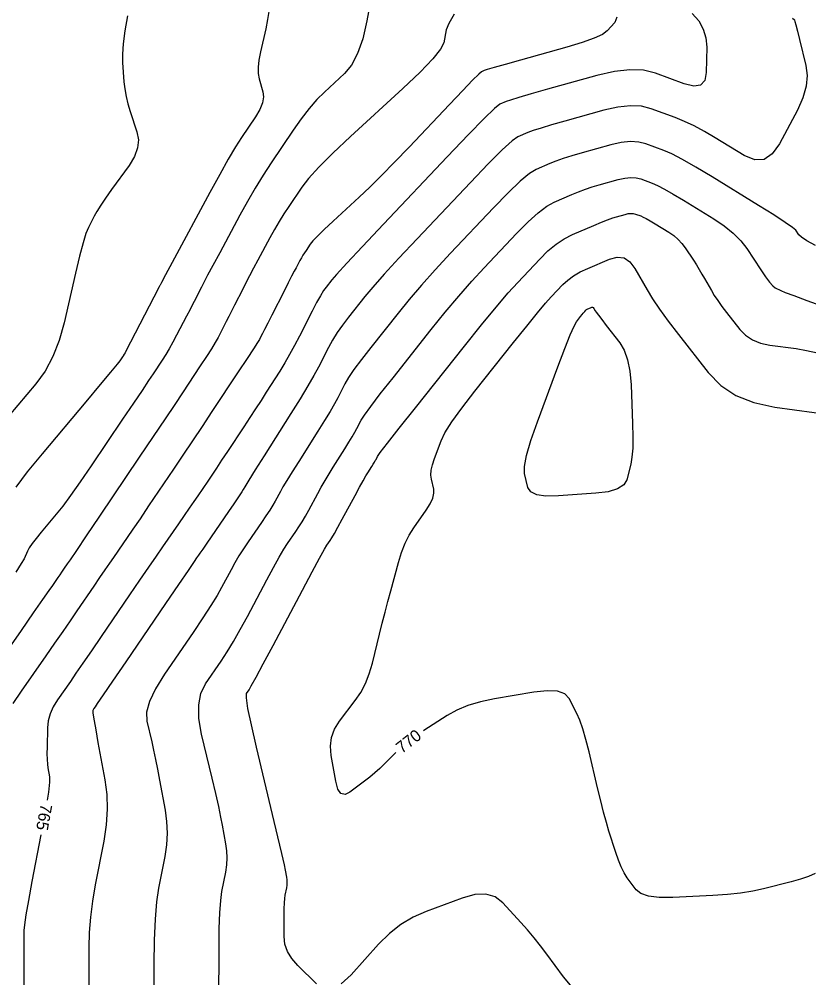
# Model space of a CAD drawing. Extents: x 2082232 to 2083549, y 592624 to 593832.
# Drawn here: x 2082515.7 to 2082562.5, y 593661.5 to 593718.4 of the extents above; entities that cross this region are included whole.
import ezdxf

# ---------------------------------------------------------------- set-up
doc = ezdxf.new("R2010")
doc.units = 0
doc.layers.add('DT_X_Contour_Major', color=7, linetype='Continuous')
doc.layers.add('DT_X_Contour_Minor', color=7, linetype='Continuous')

msp = doc.modelspace()

# ---------------------------------------------------------------- linework, layer by layer
at = {"layer": 'DT_X_Contour_Major'}
for points in [[(2082522.088, 593718.599), (2082521.933, 593717.702), (2082521.832, 593716.939), (2082521.785, 593716.311), (2082521.791, 593715.818), (2082521.879, 593714.683), (2082521.927, 593714.254), (2082522.004, 593713.817), (2082522.111, 593713.373), (2082522.248, 593712.922), (2082522.651, 593711.71), (2082522.735, 593711.244), (2082522.684, 593710.758), (2082522.499, 593710.25), (2082522.178, 593709.722), (2082521.145, 593708.284), (2082520.789, 593707.781), (2082520.498, 593707.35), (2082520.272, 593706.992), (2082520.11, 593706.707), (2082519.765, 593706.041), (2082519.62, 593705.685), (2082519.445, 593705.114), (2082519.24, 593704.33), (2082519.003, 593703.332), (2082518.333, 593700.385), (2082518.038, 593699.329), (2082517.657, 593698.372), (2082517.189, 593697.513), (2082516.635, 593696.753), (2082515.041, 593694.857)], [(2082555.621, 593718.734), (2082556.009, 593718.29), (2082556.282, 593717.811), (2082556.442, 593717.295), (2082556.488, 593716.743), (2082556.457, 593715.222), (2082556.367, 593714.753), (2082556.119, 593714.486), (2082555.713, 593714.421), (2082555.15, 593714.558), (2082553.436, 593715.193), (2082552.737, 593715.363), (2082551.925, 593715.397), (2082550.999, 593715.295), (2082549.96, 593715.057), (2082547.039, 593714.239), (2082546.063, 593713.964), (2082545.325, 593713.75), (2082544.826, 593713.597), (2082544.565, 593713.506), (2082544.189, 593713.345), (2082543.888, 593713.105), (2082543.269, 593712.506), (2082542.33, 593711.547), (2082541.073, 593710.229), (2082537.296, 593706.234), (2082536.041, 593704.903), (2082535.109, 593703.907), (2082534.499, 593703.246), (2082534.212, 593702.92), (2082533.876, 593702.497), (2082533.73, 593702.289), (2082533.544, 593701.981), (2082533.319, 593701.573), (2082533.053, 593701.065), (2082532.293, 593699.578), (2082532.006, 593699.031), (2082531.716, 593698.505), (2082531.422, 593698), (2082531.124, 593697.517), (2082530.326, 593696.255), (2082530.019, 593695.773), (2082529.695, 593695.271), (2082529.354, 593694.749), (2082528.997, 593694.208), (2082528.022, 593692.74), (2082527.674, 593692.217), (2082527.363, 593691.751), (2082527.089, 593691.341), (2082526.851, 593690.987), (2082526.264, 593690.118), (2082526.027, 593689.769), (2082525.757, 593689.375), (2082525.453, 593688.934), (2082525.117, 593688.449), (2082524.174, 593687.092), (2082523.786, 593686.532), (2082523.329, 593685.868), (2082522.803, 593685.1), (2082522.208, 593684.229), (2082520.53, 593681.769), (2082519.943, 593680.91), (2082519.442, 593680.179), (2082519.025, 593679.576), (2082518.695, 593679.101), (2082517.926, 593678.004), (2082517.673, 593677.591), (2082517.49, 593677.175), (2082517.376, 593676.756), (2082517.332, 593676.334), (2082517.308, 593675.204), (2082517.304, 593674.809), (2082517.312, 593674.47), (2082517.331, 593674.188), (2082517.362, 593673.963), (2082517.458, 593673.437), (2082517.46, 593673.108), (2082517.392, 593672.517), (2082517.318, 593672.053)], [(2082547.941, 593702.647), (2082548.229, 593702.913), (2082548.572, 593703.162), (2082548.971, 593703.393), (2082549.426, 593703.608), (2082550.714, 593704.157), (2082551.17, 593704.277), (2082551.574, 593704.226), (2082551.925, 593704.003), (2082552.224, 593703.609), (2082552.95, 593702.33), (2082553.271, 593701.804), (2082553.688, 593701.187), (2082554.203, 593700.479), (2082554.815, 593699.679), (2082556.575, 593697.425), (2082557.317, 593696.663), (2082558.223, 593696.068), (2082559.292, 593695.64), (2082560.524, 593695.379), (2082564.03, 593694.905)], [(2082538.016, 593674.877), (2082537.355, 593674.207), (2082537.075, 593673.934), (2082536.783, 593673.67), (2082536.479, 593673.415), (2082536.162, 593673.169), (2082535.3, 593672.524), (2082535.005, 593672.383), (2082534.765, 593672.445), (2082534.58, 593672.709), (2082534.451, 593673.176), (2082534.182, 593674.692), (2082534.137, 593675.246), (2082534.205, 593675.773), (2082534.385, 593676.271), (2082534.679, 593676.742), (2082535.612, 593677.96), (2082535.938, 593678.441), (2082536.216, 593678.97), (2082536.447, 593679.548), (2082536.631, 593680.174), (2082537.057, 593681.906), (2082537.218, 593682.554), (2082537.383, 593683.196), (2082537.55, 593683.834), (2082537.721, 593684.466), (2082538.179, 593686.147), (2082538.365, 593686.748), (2082538.577, 593687.291), (2082538.816, 593687.776), (2082539.082, 593688.202), (2082539.825, 593689.262), (2082540.063, 593689.637), (2082540.217, 593689.969), (2082540.288, 593690.258), (2082540.276, 593690.502), (2082540.133, 593691.097), (2082540.105, 593691.34), (2082540.126, 593691.626), (2082540.197, 593691.954), (2082540.318, 593692.324), (2082540.707, 593693.367), (2082540.942, 593693.844), (2082541.356, 593694.495), (2082541.948, 593695.318), (2082542.718, 593696.314), (2082545.011, 593699.201), (2082545.795, 593700.182), (2082546.43, 593700.962), (2082546.915, 593701.539), (2082547.249, 593701.915), (2082547.941, 593702.647)], [(2082562.93, 593667.696), (2082562.537, 593667.519), (2082562.057, 593667.352), (2082561.49, 593667.193), (2082559.862, 593666.78), (2082559.216, 593666.639), (2082558.499, 593666.527), (2082557.711, 593666.444), (2082556.853, 593666.389), (2082554.468, 593666.28), (2082553.661, 593666.278), (2082553.029, 593666.353), (2082552.572, 593666.505), (2082552.29, 593666.734), (2082551.77, 593667.449), (2082551.581, 593667.743), (2082551.403, 593668.09), (2082551.236, 593668.489), (2082551.081, 593668.941), (2082550.681, 593670.215), (2082550.527, 593670.733), (2082550.362, 593671.332), (2082550.187, 593672.013), (2082550.001, 593672.774), (2082549.495, 593674.912), (2082549.307, 593675.656), (2082549.123, 593676.283), (2082548.945, 593676.794), (2082548.77, 593677.188), (2082548.312, 593678.083), (2082548.052, 593678.358), (2082547.616, 593678.512), (2082547.003, 593678.545), (2082546.214, 593678.456), (2082543.875, 593678.056), (2082543.042, 593677.883), (2082542.297, 593677.662), (2082541.641, 593677.395), (2082541.074, 593677.08), (2082539.679, 593676.178), (2082539.666, 593676.169)], [(2082516.944, 593669.987), (2082516.413, 593667.22), (2082516.204, 593666.102), (2082516.054, 593665.244), (2082515.964, 593664.646), (2082515.933, 593664.307), (2082515.931, 593663.751), (2082515.931, 593663.491), (2082515.931, 593663.131), (2082515.932, 593662.67), (2082515.933, 593662.108), (2082515.937, 593660.475)]]:
    msp.add_lwpolyline(points, dxfattribs=at)
at = {"layer": 'DT_X_Contour_Minor'}
for points in [[(2082536.868, 593721.375), (2082536.297, 593718.297), (2082536.054, 593717.236), (2082535.753, 593716.36), (2082535.393, 593715.67), (2082534.976, 593715.167), (2082533.786, 593714.071), (2082533.334, 593713.621), (2082532.873, 593713.093), (2082532.402, 593712.487), (2082531.922, 593711.803), (2082530.627, 593709.875), (2082530.147, 593709.138), (2082529.675, 593708.373), (2082529.213, 593707.581), (2082528.76, 593706.761), (2082527.564, 593704.538), (2082527.16, 593703.786), (2082526.844, 593703.195), (2082526.617, 593702.766), (2082526.479, 593702.499), (2082526.227, 593702.003), (2082526.116, 593701.787), (2082525.974, 593701.51), (2082525.8, 593701.173), (2082525.594, 593700.776), (2082525.002, 593699.635), (2082524.783, 593699.222), (2082524.567, 593698.84), (2082524.357, 593698.487), (2082524.15, 593698.164), (2082523.605, 593697.344), (2082523.339, 593696.945), (2082522.949, 593696.364), (2082522.435, 593695.6), (2082521.796, 593694.654), (2082519.929, 593691.889), (2082519.275, 593690.932), (2082518.712, 593690.134), (2082518.24, 593689.496), (2082517.859, 593689.018), (2082516.967, 593687.956), (2082516.664, 593687.586), (2082516.426, 593687.274), (2082516.253, 593687.019), (2082516.145, 593686.822), (2082515.941, 593686.373), (2082515.779, 593686.09), (2082515.446, 593685.579)], [(2082541.486, 593718.689), (2082541.161, 593718.139), (2082541.017, 593717.765), (2082540.875, 593717.002), (2082540.683, 593716.618), (2082540.213, 593716.037), (2082539.466, 593715.26), (2082538.441, 593714.287), (2082535.338, 593711.43), (2082534.283, 593710.439), (2082533.447, 593709.608), (2082532.83, 593708.937), (2082532.431, 593708.425), (2082531.659, 593707.275), (2082531.372, 593706.836), (2082531.091, 593706.38), (2082530.815, 593705.907), (2082530.545, 593705.418), (2082529.832, 593704.092), (2082529.575, 593703.612), (2082529.339, 593703.166), (2082529.124, 593702.754), (2082528.931, 593702.377), (2082528.442, 593701.415), (2082528.265, 593701.068), (2082528.102, 593700.748), (2082527.951, 593700.454), (2082527.814, 593700.188), (2082527.464, 593699.514), (2082527.3, 593699.218), (2082527.069, 593698.837), (2082526.772, 593698.369), (2082526.41, 593697.815), (2082525.354, 593696.225), (2082524.896, 593695.539), (2082524.316, 593694.673), (2082523.612, 593693.627), (2082522.786, 593692.402), (2082520.419, 593688.896), (2082519.634, 593687.734), (2082519.053, 593686.875), (2082518.678, 593686.321), (2082518.508, 593686.072), (2082518.327, 593685.812), (2082518.253, 593685.704), (2082518.165, 593685.577), (2082518.065, 593685.43), (2082517.951, 593685.263), (2082517.629, 593684.792), (2082517.422, 593684.493), (2082517.043, 593683.948), (2082516.491, 593683.158), (2082515.766, 593682.123), (2082513.603, 593679.035)], [(2082530.502, 593718.976), (2082530.406, 593718.374), (2082530.295, 593717.831), (2082529.979, 593716.459), (2082529.886, 593715.973), (2082529.843, 593715.544), (2082529.851, 593715.173), (2082529.909, 593714.858), (2082530.132, 593714.094), (2082530.166, 593713.786), (2082530.102, 593713.434), (2082529.94, 593713.038), (2082529.679, 593712.598), (2082528.853, 593711.368), (2082528.503, 593710.818), (2082528.074, 593710.091), (2082527.564, 593709.186), (2082526.975, 593708.105), (2082524.745, 593703.959), (2082524.35, 593703.224), (2082524.11, 593702.778), (2082524.027, 593702.621), (2082524.011, 593702.591), (2082523.967, 593702.506), (2082523.649, 593701.892), (2082522.541, 593699.756), (2082522.266, 593699.226), (2082522.066, 593698.843), (2082521.941, 593698.605), (2082521.891, 593698.513), (2082521.857, 593698.463), (2082521.841, 593698.438), (2082521.786, 593698.356), (2082521.632, 593698.129), (2082521.473, 593697.929), (2082521.082, 593697.456), (2082520.459, 593696.71), (2082519.604, 593695.69), (2082517.014, 593692.608), (2082516.137, 593691.536), (2082515.447, 593690.63)], [(2082551.146, 593718.507), (2082551.035, 593718.208), (2082550.575, 593717.695), (2082550.296, 593717.491), (2082549.803, 593717.263), (2082549.095, 593717.011), (2082548.174, 593716.735), (2082545.43, 593715.967), (2082544.523, 593715.713), (2082543.859, 593715.524), (2082543.438, 593715.401), (2082543.26, 593715.343), (2082543.109, 593715.279), (2082542.947, 593715.139), (2082542.575, 593714.768), (2082541.993, 593714.166), (2082541.201, 593713.333), (2082538.809, 593710.802), (2082537.951, 593709.905), (2082537.171, 593709.111), (2082536.471, 593708.419), (2082535.848, 593707.831), (2082534.293, 593706.4), (2082533.771, 593705.913), (2082533.372, 593705.525), (2082533.095, 593705.237), (2082532.94, 593705.048), (2082532.69, 593704.676), (2082532.597, 593704.534), (2082532.506, 593704.386), (2082532.417, 593704.233), (2082532.33, 593704.075), (2082532.099, 593703.646), (2082531.989, 593703.438), (2082531.833, 593703.137), (2082531.631, 593702.742), (2082531.382, 593702.254), (2082530.658, 593700.827), (2082530.415, 593700.349), (2082530.23, 593699.985), (2082530.102, 593699.736), (2082530.033, 593699.601), (2082529.925, 593699.393), (2082529.817, 593699.214), (2082529.571, 593698.834), (2082529.188, 593698.251), (2082528.669, 593697.467), (2082527.102, 593695.106), (2082526.518, 593694.229), (2082525.943, 593693.368), (2082525.376, 593692.523), (2082524.818, 593691.695), (2082523.341, 593689.507), (2082522.83, 593688.751), (2082522.405, 593688.125), (2082522.066, 593687.628), (2082521.812, 593687.26), (2082521.251, 593686.452), (2082521.019, 593686.118), (2082520.747, 593685.722), (2082520.434, 593685.265), (2082520.079, 593684.746), (2082519.079, 593683.28), (2082518.683, 593682.701), (2082518.242, 593682.064), (2082517.758, 593681.367), (2082517.23, 593680.612), (2082515.765, 593678.519), (2082515.283, 593677.788)], [(2082561.584, 593718.466), (2082561.706, 593718.348), (2082561.706, 593718.342), (2082561.724, 593718.268), (2082561.778, 593718.051), (2082561.867, 593717.69), (2082561.993, 593717.187), (2082562.376, 593715.653), (2082562.452, 593715.056), (2082562.392, 593714.416), (2082562.198, 593713.731), (2082561.868, 593713.003), (2082560.808, 593711.003), (2082560.379, 593710.397), (2082559.887, 593710.077), (2082559.333, 593710.045), (2082558.716, 593710.3), (2082556.986, 593711.362), (2082556.352, 593711.735), (2082555.745, 593712.058), (2082555.167, 593712.332), (2082554.618, 593712.556), (2082553.189, 593713.085), (2082552.612, 593713.229), (2082551.951, 593713.261), (2082551.207, 593713.184), (2082550.379, 593712.996), (2082548.061, 593712.347), (2082547.272, 593712.123), (2082546.644, 593711.934), (2082546.177, 593711.783), (2082545.871, 593711.668), (2082545.269, 593711.412), (2082544.923, 593711.171), (2082544.337, 593710.641), (2082543.512, 593709.821), (2082542.447, 593708.712), (2082539.287, 593705.37), (2082538.204, 593704.215), (2082537.326, 593703.259), (2082536.652, 593702.5), (2082536.182, 593701.938), (2082535.203, 593700.705), (2082534.854, 593700.246), (2082534.541, 593699.794), (2082534.264, 593699.349), (2082534.024, 593698.911), (2082533.431, 593697.752), (2082533.162, 593697.254), (2082532.799, 593696.628), (2082532.343, 593695.875), (2082531.792, 593694.995), (2082530.2, 593692.477), (2082529.673, 593691.645), (2082529.289, 593691.034), (2082529.047, 593690.647), (2082528.947, 593690.481), (2082528.869, 593690.337), (2082528.798, 593690.224), (2082528.643, 593689.993), (2082528.406, 593689.644), (2082528.085, 593689.176), (2082526.796, 593687.304), (2082526.553, 593686.951), (2082526.39, 593686.715), (2082526.306, 593686.594), (2082526.191, 593686.428), (2082526.043, 593686.212), (2082525.684, 593685.687), (2082525.116, 593684.854), (2082524.337, 593683.712), (2082521.98, 593680.257), (2082521.203, 593679.119), (2082520.641, 593678.295), (2082520.293, 593677.785), (2082520.159, 593677.59), (2082520.088, 593677.488), (2082520.064, 593677.45), (2082520.047, 593677.412), (2082520.037, 593677.373), (2082520.033, 593677.334), (2082520.031, 593677.229), (2082520.049, 593677.09), (2082520.106, 593676.752), (2082520.201, 593676.215), (2082520.335, 593675.478), (2082520.742, 593673.248), (2082520.853, 593672.395), (2082520.878, 593671.506), (2082520.818, 593670.582), (2082520.674, 593669.624), (2082520.174, 593667.02), (2082520.01, 593666.056), (2082519.892, 593665.114), (2082519.82, 593664.194), (2082519.794, 593663.298), (2082519.786, 593660.938)], [(2082562.952, 593704.968), (2082562.439, 593705.25), (2082562.104, 593705.46), (2082561.948, 593705.598), (2082561.769, 593705.869), (2082561.581, 593706.038), (2082561.151, 593706.34), (2082560.478, 593706.776), (2082559.562, 593707.345), (2082556.799, 593709.043), (2082555.842, 593709.618), (2082555.046, 593710.071), (2082554.41, 593710.401), (2082553.933, 593710.609), (2082552.877, 593711.001), (2082552.449, 593711.107), (2082551.961, 593711.132), (2082551.41, 593711.074), (2082550.798, 593710.935), (2082549.083, 593710.455), (2082548.482, 593710.282), (2082547.963, 593710.119), (2082547.528, 593709.969), (2082547.176, 593709.831), (2082546.349, 593709.478), (2082545.958, 593709.236), (2082545.406, 593708.775), (2082544.694, 593708.095), (2082543.82, 593707.196), (2082541.277, 593704.506), (2082540.367, 593703.528), (2082539.543, 593702.61), (2082538.805, 593701.753), (2082538.153, 593700.956), (2082536.53, 593698.912), (2082535.977, 593698.203), (2082535.537, 593697.607), (2082535.209, 593697.125), (2082534.994, 593696.756), (2082534.569, 593695.926), (2082534.376, 593695.569), (2082534.116, 593695.12), (2082533.789, 593694.581), (2082533.394, 593693.95), (2082532.253, 593692.145), (2082531.864, 593691.527), (2082531.553, 593691.024), (2082531.321, 593690.637), (2082531.167, 593690.367), (2082530.859, 593689.8), (2082530.722, 593689.561), (2082530.539, 593689.268), (2082530.312, 593688.921), (2082530.04, 593688.52), (2082529.256, 593687.381), (2082528.972, 593686.957), (2082528.708, 593686.54), (2082528.465, 593686.13), (2082528.242, 593685.727), (2082527.674, 593684.661), (2082527.409, 593684.195), (2082527.037, 593683.597), (2082526.56, 593682.867), (2082525.978, 593682.005), (2082524.283, 593679.53), (2082523.741, 593678.66), (2082523.385, 593677.906), (2082523.216, 593677.267), (2082523.233, 593676.744), (2082523.528, 593675.505), (2082523.641, 593675.014), (2082523.756, 593674.472), (2082523.874, 593673.879), (2082523.995, 593673.235), (2082524.321, 593671.449), (2082524.411, 593670.775), (2082524.437, 593670.092), (2082524.399, 593669.4), (2082524.296, 593668.7), (2082523.935, 593666.821), (2082523.816, 593666.009), (2082523.73, 593664.983), (2082523.676, 593663.743), (2082523.655, 593662.288), (2082523.641, 593658.124)], [(2082548.482, 593707.993), (2082548.879, 593708.155), (2082549.282, 593708.304), (2082549.691, 593708.44), (2082550.105, 593708.564), (2082551.217, 593708.874), (2082551.613, 593708.965), (2082551.97, 593709.002), (2082552.287, 593708.986), (2082552.564, 593708.917), (2082553.249, 593708.663), (2082553.558, 593708.528), (2082553.97, 593708.314), (2082554.486, 593708.021), (2082555.106, 593707.648), (2082556.898, 593706.548), (2082557.524, 593706.128), (2082558.061, 593705.693), (2082558.507, 593705.243), (2082558.863, 593704.779), (2082559.691, 593703.521), (2082559.978, 593703.101), (2082560.218, 593702.783), (2082560.411, 593702.568), (2082560.557, 593702.456), (2082560.883, 593702.292), (2082561.137, 593702.186), (2082561.653, 593701.991), (2082562.432, 593701.706), (2082563.474, 593701.331)], [(2082527.512, 593660.033), (2082527.522, 593663.302), (2082527.536, 593664.429), (2082527.57, 593665.358), (2082527.623, 593666.089), (2082527.696, 593666.621), (2082527.918, 593667.777), (2082527.981, 593668.207), (2082528.005, 593668.632), (2082527.989, 593669.052), (2082527.934, 593669.467), (2082527.733, 593670.565), (2082527.638, 593671.048), (2082527.503, 593671.674), (2082527.329, 593672.442), (2082527.115, 593673.354), (2082526.491, 593675.974), (2082526.33, 593676.897), (2082526.314, 593677.701), (2082526.443, 593678.386), (2082526.717, 593678.953), (2082527.642, 593680.304), (2082528, 593680.849), (2082528.38, 593681.471), (2082528.781, 593682.17), (2082529.204, 593682.947), (2082530.36, 593685.119), (2082530.763, 593685.866), (2082531.102, 593686.475), (2082531.379, 593686.946), (2082531.594, 593687.281), (2082532.082, 593687.989), (2082532.267, 593688.268), (2082532.457, 593688.574), (2082532.651, 593688.905), (2082532.85, 593689.263), (2082533.386, 593690.252), (2082533.595, 593690.628), (2082533.817, 593691.014), (2082534.055, 593691.409), (2082534.306, 593691.813), (2082534.997, 593692.904), (2082535.235, 593693.286), (2082535.433, 593693.612), (2082535.591, 593693.884), (2082535.707, 593694.1), (2082535.964, 593694.602), (2082536.155, 593694.901), (2082536.534, 593695.42), (2082537.101, 593696.159), (2082537.857, 593697.12), (2082540.123, 593699.974), (2082540.957, 593701.006), (2082541.76, 593701.961), (2082542.53, 593702.84), (2082543.268, 593703.642), (2082545.194, 593705.68), (2082545.875, 593706.369), (2082546.475, 593706.91), (2082546.993, 593707.302), (2082547.428, 593707.544), (2082548.482, 593707.993)], [(2082549.787, 593706.156), (2082550.231, 593706.342), (2082550.602, 593706.489), (2082550.901, 593706.599), (2082551.127, 593706.672), (2082551.635, 593706.814), (2082551.817, 593706.855), (2082551.98, 593706.872), (2082552.125, 593706.865), (2082552.251, 593706.833), (2082552.565, 593706.717), (2082552.706, 593706.655), (2082552.894, 593706.558), (2082553.13, 593706.423), (2082553.414, 593706.253), (2082554.233, 593705.75), (2082554.524, 593705.551), (2082554.784, 593705.33), (2082555.012, 593705.087), (2082555.209, 593704.823), (2082555.691, 593704.091), (2082555.869, 593703.817), (2082556.039, 593703.544), (2082556.202, 593703.273), (2082556.359, 593703.003), (2082556.766, 593702.286), (2082556.936, 593702.003), (2082557.143, 593701.693), (2082557.385, 593701.354), (2082557.664, 593700.989), (2082558.454, 593699.977), (2082558.787, 593699.635), (2082559.194, 593699.368), (2082559.674, 593699.176), (2082560.227, 593699.059), (2082561.8, 593698.846), (2082562.412, 593698.742), (2082563.065, 593698.59)], [(2082533.307, 593661.151), (2082532.209, 593662.233), (2082531.849, 593662.645), (2082531.592, 593663.071), (2082531.439, 593663.509), (2082531.388, 593663.961), (2082531.392, 593665.182), (2082531.397, 593665.603), (2082531.41, 593665.95), (2082531.43, 593666.223), (2082531.457, 593666.421), (2082531.54, 593666.853), (2082531.564, 593667.014), (2082531.573, 593667.173), (2082531.567, 593667.329), (2082531.546, 593667.484), (2082531.471, 593667.894), (2082531.402, 593668.217), (2082531.25, 593668.875), (2082531.017, 593669.871), (2082530.701, 593671.203), (2082529.748, 593675.204), (2082529.443, 593676.527), (2082529.242, 593677.497), (2082529.145, 593678.113), (2082529.151, 593678.375), (2082529.307, 593678.603), (2082529.44, 593678.831), (2082529.722, 593679.346), (2082530.153, 593680.146), (2082530.733, 593681.233), (2082532.479, 593684.512), (2082533.061, 593685.601), (2082533.497, 593686.409), (2082533.787, 593686.935), (2082533.932, 593687.18), (2082534.123, 593687.458), (2082534.222, 593687.616), (2082534.374, 593687.879), (2082534.581, 593688.249), (2082534.841, 593688.726), (2082535.606, 593690.138), (2082535.869, 593690.619), (2082536.082, 593691.003), (2082536.245, 593691.291), (2082536.36, 593691.481), (2082536.599, 593691.859), (2082536.682, 593691.992), (2082536.75, 593692.105), (2082536.805, 593692.199), (2082536.845, 593692.274), (2082536.934, 593692.448), (2082537.1, 593692.677), (2082537.53, 593693.233), (2082538.225, 593694.116), (2082539.184, 593695.327), (2082542.094, 593698.992), (2082543.11, 593700.259), (2082543.977, 593701.313), (2082544.693, 593702.153), (2082545.259, 593702.779), (2082546.568, 593704.163), (2082547.057, 593704.643), (2082547.544, 593705.044), (2082548.028, 593705.367), (2082548.508, 593705.611), (2082549.787, 593706.156)], [(2082549.315, 593701.131), (2082549.346, 593701.16), (2082549.383, 593701.187), (2082549.427, 593701.212), (2082549.476, 593701.235), (2082549.616, 593701.295), (2082549.665, 593701.308), (2082549.709, 593701.302), (2082549.747, 593701.278), (2082549.78, 593701.235), (2082549.859, 593701.096), (2082549.922, 593701.003), (2082550.053, 593700.826), (2082550.252, 593700.566), (2082550.519, 593700.222), (2082551.32, 593699.196), (2082551.587, 593698.752), (2082551.788, 593698.188), (2082551.922, 593697.504), (2082551.99, 593696.701), (2082552.081, 593694.401), (2082552.1, 593693.603), (2082552.088, 593692.934), (2082552.046, 593692.395), (2082551.972, 593691.986), (2082551.735, 593691.065), (2082551.553, 593690.756), (2082551.185, 593690.519), (2082550.632, 593690.353), (2082549.893, 593690.258), (2082547.675, 593690.102), (2082546.938, 593690.09), (2082546.391, 593690.169), (2082546.032, 593690.341), (2082545.863, 593690.604), (2082545.665, 593691.429), (2082545.657, 593691.853), (2082545.782, 593692.506), (2082546.039, 593693.387), (2082546.43, 593694.496), (2082547.648, 593697.76), (2082548.059, 593698.846), (2082548.379, 593699.655), (2082548.609, 593700.187), (2082548.748, 593700.443), (2082548.997, 593700.757), (2082549.082, 593700.863), (2082549.151, 593700.948), (2082549.203, 593701.01), (2082549.24, 593701.051), (2082549.315, 593701.131)], [(2082548.386, 593661.071), (2082547.971, 593661.556), (2082546.993, 593662.904), (2082546.621, 593663.401), (2082546.24, 593663.881), (2082545.849, 593664.345), (2082545.449, 593664.792), (2082544.368, 593665.962), (2082543.914, 593666.309), (2082543.361, 593666.471), (2082542.71, 593666.45), (2082541.961, 593666.243), (2082539.831, 593665.448), (2082539.056, 593665.102), (2082538.326, 593664.662), (2082537.641, 593664.127), (2082537.003, 593663.498), (2082535.362, 593661.693), (2082534.772, 593661.151)]]:
    msp.add_lwpolyline(points, dxfattribs=at)

# ---------------------------------------------------------------- texts
at = {"layer": 'DT_X_Contour_Major'}
for s, rotation, p in [('770', 38.0757, (2082538.38, 593674.789)), ('765', 259.7281, (2082516.936, 593671.865))]:
    msp.add_text(s, height=0.7, rotation=rotation, dxfattribs=at).set_placement(p)

doc.saveas('drawing.dxf')
